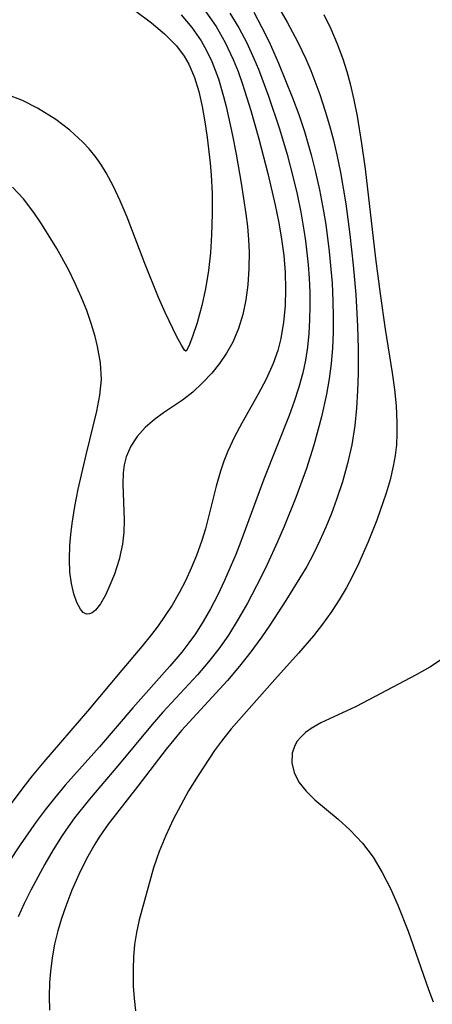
# Model space of a CAD drawing. Header units: metres. Extents: x 1073367 to 1082519, y 1569854 to 1574957.
# Tile 499 of 656: x 1077491 to 1077534, y 1573816 to 1573917. Entities that reach past the tile are written whole.
import ezdxf

# ---------------------------------------------------------------- set-up
doc = ezdxf.new("R2010")
doc.units = ezdxf.units.M
doc.layers.add('CGG_CurvaNivelLidar_v1', color=253, linetype='Continuous', lineweight=30)

msp = doc.modelspace()

# ---------------------------------------------------------------- linework, layer by layer
at = {"layer": 'CGG_CurvaNivelLidar_v1'}
for p, q in [((1077500.6882, 1573920.3411, 67), (1077504.9307, 1573917.1533, 67)), ((1077517.2884, 1573920.0882, 69.5), (1077518.9361, 1573917.2208, 69.5)), ((1077510.5493, 1573918.2958, 68), (1077511.5894, 1573916.7826, 68)), ((1077513.0244, 1573918.1607, 68.5), (1077513.9361, 1573916.6466, 68.5)), ((1077515.4953, 1573918.2656, 69), (1077516.3045, 1573916.7413, 69)), ((1077504.9307, 1573917.1533, 67), (1077506.2821, 1573916.0315, 67)), ((1077507.9835, 1573917.988, 67.5), (1077509.0832, 1573916.6887, 67.5)), ((1077518.9361, 1573917.2208, 69.5), (1077520.0342, 1573915.1783, 69.5)), ((1077522.7199, 1573918.006, 70), (1077523.4633, 1573916.5341, 70)), ((1077506.2821, 1573916.0315, 67), (1077507.4946, 1573914.7892, 67)), ((1077509.0832, 1573916.6887, 67.5), (1077510.0501, 1573915.2839, 67.5)), ((1077511.5894, 1573916.7826, 68), (1077512.5463, 1573915.1138, 68)), ((1077513.9361, 1573916.6466, 68.5), (1077514.7643, 1573915.0772, 68.5)), ((1077516.3045, 1573916.7413, 69), (1077517.0647, 1573915.1826, 69)), ((1077523.4633, 1573916.5341, 70), (1077524.1165, 1573915.0026, 70)), ((1077510.0501, 1573915.2839, 67.5), (1077510.6381, 1573914.248, 67.5)), ((1077512.5463, 1573915.1138, 68), (1077513.374, 1573913.3663, 68)), ((1077514.7643, 1573915.0772, 68.5), (1077515.5115, 1573913.4604, 68.5)), ((1077517.0647, 1573915.1826, 69), (1077518.0502, 1573912.9784, 69)), ((1077520.0342, 1573915.1783, 69.5), (1077520.8558, 1573913.4337, 69.5)), ((1077524.1165, 1573915.0026, 70), (1077524.6915, 1573913.4245, 70)), ((1077507.4946, 1573914.7892, 67), (1077508.2949, 1573913.7095, 67)), ((1077510.6381, 1573914.248, 67.5), (1077511.1551, 1573913.1686, 67.5)), ((1077508.2949, 1573913.7095, 67), (1077508.767, 1573912.8984, 67)), ((1077511.1551, 1573913.1686, 67.5), (1077511.834, 1573911.3855, 67.5)), ((1077513.374, 1573913.3663, 68), (1077513.8744, 1573912.1136, 68)), ((1077515.5115, 1573913.4604, 68.5), (1077515.9647, 1573912.3616, 68.5)), ((1077518.0502, 1573912.9784, 69), (1077519.4963, 1573909.4077, 69)), ((1077520.8558, 1573913.4337, 69.5), (1077521.3705, 1573912.2215, 69.5)), ((1077524.6915, 1573913.4245, 70), (1077525.0967, 1573912.1442, 70)), ((1077508.767, 1573912.8984, 67), (1077509.3717, 1573911.5268, 67)), ((1077513.8744, 1573912.1136, 68), (1077514.3287, 1573910.8357, 68)), ((1077515.9647, 1573912.3616, 68.5), (1077516.9999, 1573909.5801, 68.5)), ((1077521.3705, 1573912.2215, 69.5), (1077522.3116, 1573909.7487, 69.5)), ((1077525.0967, 1573912.1442, 70), (1077525.455, 1573910.8433, 70)), ((1077509.3717, 1573911.5268, 67), (1077509.8297, 1573910.0567, 67)), ((1077511.834, 1573911.3855, 67.5), (1077512.3793, 1573909.5315, 67.5)), ((1077509.8297, 1573910.0567, 67), (1077510.1754, 1573908.5185, 67)), ((1077514.3287, 1573910.8357, 68), (1077515.1917, 1573908.116, 68)), ((1077525.455, 1573910.8433, 70), (1077525.8369, 1573909.1898, 70)), ((1077491.5864, 1573909.1341, 67), (1077489.9797, 1573909.7573, 67)), ((1077493.1466, 1573908.3566, 67), (1077491.5864, 1573909.1341, 67)), ((1077512.3793, 1573909.5315, 67.5), (1077512.6341, 1573908.5012, 67.5)), ((1077516.9999, 1573909.5801, 68.5), (1077518.1329, 1573906.1977, 68.5)), ((1077519.4963, 1573909.4077, 69), (1077520.1422, 1573907.6694, 69)), ((1077522.3116, 1573909.7487, 69.5), (1077522.8823, 1573908.0477, 69.5)), ((1077525.8369, 1573909.1898, 70), (1077526.1633, 1573907.5146, 70)), ((1077495.0544, 1573907.1595, 67), (1077493.1466, 1573908.3566, 67)), ((1077510.1754, 1573908.5185, 67), (1077510.445, 1573906.9299, 67)), ((1077512.6341, 1573908.5012, 67.5), (1077513.2785, 1573905.5257, 67.5)), ((1077515.1917, 1573908.116, 68), (1077516.0255, 1573905.1558, 68)), ((1077522.8823, 1573908.0477, 69.5), (1077523.3253, 1573906.554, 69.5)), ((1077496.5016, 1573906.0522, 67), (1077495.0544, 1573907.1595, 67)), ((1077510.445, 1573906.9299, 67), (1077510.6698, 1573905.3047, 67)), ((1077520.1422, 1573907.6694, 69), (1077520.7363, 1573905.913, 69)), ((1077526.1633, 1573907.5146, 70), (1077526.6361, 1573904.695, 70)), ((1077497.8419, 1573904.8286, 67), (1077496.5016, 1573906.0522, 67)), ((1077518.1329, 1573906.1977, 68.5), (1077518.9282, 1573903.5446, 68.5)), ((1077520.7363, 1573905.913, 69), (1077521.4326, 1573903.5085, 69)), ((1077523.3253, 1573906.554, 69.5), (1077523.7232, 1573905.0442, 69.5)), ((1077498.4927, 1573904.1349, 67), (1077497.8419, 1573904.8286, 67)), ((1077510.6698, 1573905.3047, 67), (1077510.9845, 1573902.6529, 67)), ((1077513.2785, 1573905.5257, 67.5), (1077513.6609, 1573903.5736, 67.5)), ((1077516.0255, 1573905.1558, 68), (1077516.9293, 1573901.5767, 68)), ((1077523.7232, 1573905.0442, 69.5), (1077524.0798, 1573903.5211, 69.5)), ((1077499.2079, 1573903.249, 67), (1077498.4927, 1573904.1349, 67)), ((1077526.6361, 1573904.695, 70), (1077527.0145, 1573902.0862, 70)), ((1077499.7509, 1573902.464, 67), (1077499.2079, 1573903.249, 67)), ((1077513.6609, 1573903.5736, 67.5), (1077514.1944, 1573900.5855, 67.5)), ((1077518.9282, 1573903.5446, 68.5), (1077519.5257, 1573901.2821, 68.5)), ((1077521.4326, 1573903.5085, 69), (1077521.875, 1573901.7176, 69)), ((1077524.0798, 1573903.5211, 69.5), (1077524.4572, 1573901.6756, 69.5)), ((1077500.2534, 1573901.6443, 67), (1077499.7509, 1573902.464, 67)), ((1077510.9845, 1573902.6529, 67), (1077511.0896, 1573901.4405, 67)), ((1077527.0145, 1573902.0862, 70), (1077528.0768, 1573892.8007, 70)), ((1077500.9674, 1573900.3182, 67), (1077500.2534, 1573901.6443, 67)), ((1077511.0896, 1573901.4405, 67), (1077511.1814, 1573899.5126, 67)), ((1077516.9293, 1573901.5767, 68), (1077517.6983, 1573898.3101, 68)), ((1077519.5257, 1573901.2821, 68.5), (1077519.9586, 1573899.4427, 68.5)), ((1077521.875, 1573901.7176, 69), (1077522.2696, 1573899.9143, 69)), ((1077524.4572, 1573901.6756, 69.5), (1077524.9959, 1573898.4444, 69.5)), ((1077491.6879, 1573898.9721, 67.5), (1077490.5529, 1573900.1863, 67.5)), ((1077501.6917, 1573898.7745, 67), (1077500.9674, 1573900.3182, 67)), ((1077514.1944, 1573900.5855, 67.5), (1077514.6757, 1573897.4338, 67.5)), ((1077522.2696, 1573899.9143, 69), (1077522.6954, 1573897.691, 69)), ((1077492.7614, 1573897.5678, 67.5), (1077491.6879, 1573898.9721, 67.5)), ((1077502.4121, 1573897.063, 67), (1077501.6917, 1573898.7745, 67)), ((1077511.1814, 1573899.5126, 67), (1077511.1982, 1573897.4276, 67)), ((1077519.9586, 1573899.4427, 68.5), (1077520.3436, 1573897.595, 68.5)), ((1077517.6983, 1573898.3101, 68), (1077518.0414, 1573896.6764, 68)), ((1077524.9959, 1573898.4444, 69.5), (1077525.4152, 1573895.2977, 69.5)), ((1077493.5716, 1573896.3786, 67.5), (1077492.7614, 1573897.5678, 67.5)), ((1077504.2323, 1573892.2858, 67), (1077502.4121, 1573897.063, 67)), ((1077511.1982, 1573897.4276, 67), (1077511.1346, 1573895.2586, 67)), ((1077514.6757, 1573897.4338, 67.5), (1077514.8332, 1573896.1039, 67.5)), ((1077520.3436, 1573897.595, 68.5), (1077520.6725, 1573895.7399, 68.5)), ((1077522.6954, 1573897.691, 69), (1077522.9239, 1573896.3021, 69)), ((1077495.1299, 1573893.8412, 67.5), (1077493.5716, 1573896.3786, 67.5)), ((1077514.8332, 1573896.1039, 67.5), (1077514.9476, 1573894.7778, 67.5)), ((1077518.0414, 1573896.6764, 68), (1077518.3355, 1573895.0414, 68)), ((1077520.6725, 1573895.7399, 68.5), (1077520.8381, 1573894.6224, 68.5)), ((1077522.9239, 1573896.3021, 69), (1077523.295, 1573893.5131, 69)), ((1077511.1346, 1573895.2586, 67), (1077511.0101, 1573893.3912, 67)), ((1077514.9476, 1573894.7778, 67.5), (1077515.0071, 1573893.4574, 67.5)), ((1077518.3355, 1573895.0414, 68), (1077518.5933, 1573893.1115, 68)), ((1077525.4152, 1573895.2977, 69.5), (1077525.7618, 1573892.1142, 69.5)), ((1077496.3683, 1573891.5912, 67.5), (1077495.1299, 1573893.8412, 67.5)), ((1077520.8381, 1573894.6224, 68.5), (1077521.1129, 1573892.1382, 68.5)), ((1077511.0101, 1573893.3912, 67), (1077510.8101, 1573891.5588, 67)), ((1077515.0071, 1573893.4574, 67.5), (1077514.9877, 1573891.757, 67.5)), ((1077518.5933, 1573893.1115, 68), (1077518.7301, 1573891.3691, 68)), ((1077523.295, 1573893.5131, 69), (1077523.579, 1573890.257, 69)), ((1077528.0768, 1573892.8007, 70), (1077528.536, 1573889.1399, 70)), ((1077505.6446, 1573888.789, 67), (1077504.2323, 1573892.2858, 67)), ((1077514.9877, 1573891.757, 67.5), (1077514.8669, 1573890.0783, 67.5)), ((1077521.1129, 1573892.1382, 68.5), (1077521.2093, 1573890.7731, 68.5)), ((1077525.7618, 1573892.1142, 69.5), (1077526.0219, 1573889.0769, 69.5)), ((1077497.0459, 1573890.222, 67.5), (1077496.3683, 1573891.5912, 67.5)), ((1077510.8101, 1573891.5588, 67), (1077510.5077, 1573889.6847, 67)), ((1077518.7301, 1573891.3691, 68), (1077518.7762, 1573889.6343, 68)), ((1077521.2093, 1573890.7731, 68.5), (1077521.2691, 1573889.3388, 68.5)), ((1077497.6713, 1573888.8321, 67.5), (1077497.0459, 1573890.222, 67.5)), ((1077510.5077, 1573889.6847, 67), (1077510.1333, 1573887.9539, 67)), ((1077514.8669, 1573890.0783, 67.5), (1077514.6638, 1573888.5303, 67.5)), ((1077518.7762, 1573889.6343, 68), (1077518.7274, 1573887.9144, 68)), ((1077523.579, 1573890.257, 69), (1077523.6718, 1573888.3911, 69)), ((1077498.2362, 1573887.4268, 67.5), (1077497.6713, 1573888.8321, 67.5)), ((1077506.3276, 1573887.2318, 67), (1077505.6446, 1573888.789, 67)), ((1077521.2691, 1573889.3388, 68.5), (1077521.2855, 1573887.9075, 68.5)), ((1077526.0219, 1573889.0769, 69.5), (1077526.2182, 1573885.8267, 69.5)), ((1077528.536, 1573889.1399, 70), (1077529.07, 1573885.5033, 70)), ((1077510.1333, 1573887.9539, 67), (1077509.6404, 1573886.1664, 67)), ((1077514.6638, 1573888.5303, 67.5), (1077514.3531, 1573887.0225, 67.5)), ((1077518.7274, 1573887.9144, 68), (1077518.5723, 1573886.2176, 68)), ((1077521.2855, 1573887.9075, 68.5), (1077521.2557, 1573886.4812, 68.5)), ((1077523.6718, 1573888.3911, 69), (1077523.7074, 1573886.7707, 69)), ((1077498.7041, 1573886.092, 67.5), (1077498.2362, 1573887.4268, 67.5)), ((1077507.5482, 1573884.6987, 67), (1077506.3276, 1573887.2318, 67)), ((1077514.3531, 1573887.0225, 67.5), (1077513.9052, 1573885.5583, 67.5)), ((1077523.7074, 1573886.7707, 69), (1077523.6937, 1573885.1532, 69)), ((1077499.1038, 1573884.7537, 67.5), (1077498.7041, 1573886.092, 67.5)), ((1077509.6404, 1573886.1664, 67), (1077509.1601, 1573884.7322, 67)), ((1077513.9052, 1573885.5583, 67.5), (1077513.3112, 1573884.1653, 67.5)), ((1077518.5723, 1573886.2176, 68), (1077518.2908, 1573884.5539, 68)), ((1077521.2557, 1573886.4812, 68.5), (1077521.1729, 1573885.0536, 68.5)), ((1077526.2182, 1573885.8267, 69.5), (1077526.2824, 1573883.5028, 69.5)), ((1077529.07, 1573885.5033, 70), (1077529.7897, 1573880.9748, 70)), ((1077499.3597, 1573883.7248, 67.5), (1077499.1038, 1573884.7537, 67.5)), ((1077508.0109, 1573883.8467, 67), (1077507.5482, 1573884.6987, 67)), ((1077509.1601, 1573884.7322, 67), (1077508.7664, 1573883.7319, 67)), ((1077518.2908, 1573884.5539, 68), (1077517.9723, 1573883.3095, 68)), ((1077521.1729, 1573885.0536, 68.5), (1077521.0265, 1573883.636, 68.5)), ((1077523.6937, 1573885.1532, 69), (1077523.6202, 1573883.5401, 69)), ((1077499.6566, 1573882.0164, 67.5), (1077499.3597, 1573883.7248, 67.5)), ((1077508.3361, 1573883.3361, 67), (1077508.0109, 1573883.8467, 67)), ((1077508.7664, 1573883.7319, 67), (1077508.5, 1573883.2208, 67)), ((1077513.3112, 1573884.1653, 67.5), (1077512.679, 1573883.0355, 67.5)), ((1077521.0265, 1573883.636, 68.5), (1077520.8199, 1573882.3118, 68.5)), ((1077523.6202, 1573883.5401, 69), (1077523.4786, 1573881.9503, 69)), ((1077526.2824, 1573883.5028, 69.5), (1077526.2671, 1573880.9624, 69.5)), ((1077508.4616, 1573883.2137, 67), (1077508.3361, 1573883.3361, 67)), ((1077508.5, 1573883.2208, 67), (1077508.4616, 1573883.2137, 67)), ((1077512.679, 1573883.0355, 67.5), (1077511.9516, 1573881.9701, 67.5)), ((1077517.9723, 1573883.3095, 68), (1077517.4993, 1573881.9554, 68)), ((1077499.7423, 1573880.3123, 67.5), (1077499.6566, 1573882.0164, 67.5)), ((1077511.9516, 1573881.9701, 67.5), (1077511.1477, 1573880.9687, 67.5)), ((1077517.4993, 1573881.9554, 68), (1077516.7727, 1573880.343, 68)), ((1077520.8199, 1573882.3118, 68.5), (1077520.5442, 1573881.0014, 68.5)), ((1077523.4786, 1573881.9503, 69), (1077523.2709, 1573880.3681, 69)), ((1077511.1477, 1573880.9687, 67.5), (1077510.1937, 1573879.9442, 67.5)), ((1077520.5442, 1573881.0014, 68.5), (1077520.1428, 1573879.5113, 68.5)), ((1077526.2671, 1573880.9624, 69.5), (1077526.2162, 1573879.1431, 69.5)), ((1077529.7897, 1573880.9748, 70), (1077530.0179, 1573879.2661, 70)), ((1077499.588, 1573878.6759, 67.5), (1077499.7423, 1573880.3123, 67.5)), ((1077510.1937, 1573879.9442, 67.5), (1077509.183, 1573879.007, 67.5)), ((1077516.7727, 1573880.343, 68), (1077515.9404, 1573878.7696, 68)), ((1077520.1428, 1573879.5113, 68.5), (1077519.6688, 1573878.0391, 68.5)), ((1077523.2709, 1573880.3681, 69), (1077522.9995, 1573878.795, 69)), ((1077499.2671, 1573877.03, 67.5), (1077499.588, 1573878.6759, 67.5)), ((1077509.183, 1573879.007, 67.5), (1077508.1298, 1573878.1683, 67.5)), ((1077515.9404, 1573878.7696, 68), (1077514.2569, 1573875.7978, 68)), ((1077522.9995, 1573878.795, 69), (1077522.478, 1573876.4274, 69)), ((1077526.2162, 1573879.1431, 69.5), (1077526.1153, 1573877.3322, 69.5)), ((1077530.0179, 1573879.2661, 70), (1077530.191, 1573877.5633, 70)), ((1077508.1298, 1573878.1683, 67.5), (1077506.1672, 1573876.8421, 67.5)), ((1077519.6688, 1573878.0391, 68.5), (1077519.1404, 1573876.5817, 68.5)), ((1077530.191, 1573877.5633, 70), (1077530.283, 1573875.8679, 70)), ((1077498.1657, 1573872.5011, 67.5), (1077499.2671, 1573877.03, 67.5)), ((1077506.1672, 1573876.8421, 67.5), (1077505.2315, 1573876.1707, 67.5)), ((1077519.1404, 1573876.5817, 68.5), (1077516.5259, 1573870.0027, 68.5)), ((1077522.478, 1573876.4274, 69), (1077521.6927, 1573873.5255, 69)), ((1077526.1153, 1573877.3322, 69.5), (1077525.9347, 1573875.5332, 69.5)), ((1077504.2834, 1573875.3414, 67.5), (1077503.4566, 1573874.4172, 67.5)), ((1077505.2315, 1573876.1707, 67.5), (1077504.2834, 1573875.3414, 67.5)), ((1077514.2569, 1573875.7978, 68), (1077513.4947, 1573874.3643, 68)), ((1077525.9347, 1573875.5332, 69.5), (1077525.6076, 1573873.5414, 69.5)), ((1077530.283, 1573875.8679, 70), (1077530.2838, 1573874.7135, 70)), ((1077503.4566, 1573874.4172, 67.5), (1077502.7839, 1573873.4041, 67.5)), ((1077513.4947, 1573874.3643, 68), (1077512.8105, 1573872.8975, 68)), ((1077530.2838, 1573874.7135, 70), (1077530.224, 1573873.5654, 70)), ((1077502.7839, 1573873.4041, 67.5), (1077502.3052, 1573872.3049, 67.5)), ((1077521.6927, 1573873.5255, 69), (1077520.9214, 1573871.1061, 69)), ((1077525.6076, 1573873.5414, 69.5), (1077525.1742, 1573871.6294, 69.5)), ((1077530.224, 1573873.5654, 70), (1077530.0998, 1573872.4485, 70)), ((1077497.3539, 1573868.9509, 67.5), (1077498.1657, 1573872.5011, 67.5)), ((1077502.3052, 1573872.3049, 67.5), (1077502.1053, 1573871.4938, 67.5)), ((1077512.8105, 1573872.8975, 68), (1077512.4079, 1573871.8742, 68)), ((1077530.0998, 1573872.4485, 70), (1077529.9104, 1573871.3415, 70)), ((1077502.1053, 1573871.4938, 67.5), (1077501.9979, 1573870.6485, 67.5)), ((1077512.4079, 1573871.8742, 68), (1077512.0551, 1573870.8317, 68)), ((1077525.1742, 1573871.6294, 69.5), (1077524.6471, 1573869.7372, 69.5)), ((1077529.9104, 1573871.3415, 70), (1077529.5805, 1573869.9486, 70)), ((1077501.9979, 1573870.6485, 67.5), (1077501.9603, 1573869.4742, 67.5)), ((1077512.0551, 1573870.8317, 68), (1077511.6114, 1573869.2724, 68)), ((1077520.9214, 1573871.1061, 69), (1077519.8288, 1573868.0909, 69)), ((1077501.9603, 1573869.4742, 67.5), (1077502.0873, 1573865.7751, 67.5)), ((1077511.6114, 1573869.2724, 68), (1077510.4916, 1573864.8796, 68)), ((1077516.5259, 1573870.0027, 68.5), (1077514.1616, 1573863.5627, 68.5)), ((1077524.6471, 1573869.7372, 69.5), (1077524.0476, 1573867.8924, 69.5)), ((1077529.5805, 1573869.9486, 70), (1077529.1737, 1573868.5686, 70)), ((1077497.0026, 1573867.176, 67.5), (1077497.3539, 1573868.9509, 67.5)), ((1077529.1737, 1573868.5686, 70), (1077528.2046, 1573865.7805, 70)), ((1077496.7164, 1573865.4196, 67.5), (1077497.0026, 1573867.176, 67.5)), ((1077519.8288, 1573868.0909, 69), (1077518.637, 1573865.1132, 69)), ((1077524.0476, 1573867.8924, 69.5), (1077523.5217, 1573866.4595, 69.5)), ((1077523.5217, 1573866.4595, 69.5), (1077522.9487, 1573865.0443, 69.5)), ((1077496.5746, 1573864.2711, 67.5), (1077496.7164, 1573865.4196, 67.5)), ((1077502.0873, 1573865.7751, 67.5), (1077502.06, 1573864.527, 67.5)), ((1077528.2046, 1573865.7805, 70), (1077527.3063, 1573863.5116, 70)), ((1077496.4794, 1573863.1456, 67.5), (1077496.5746, 1573864.2711, 67.5)), ((1077502.06, 1573864.527, 67.5), (1077501.936, 1573863.2976, 67.5)), ((1077510.4916, 1573864.8796, 68), (1077510.121, 1573863.6616, 68)), ((1077518.637, 1573865.1132, 69), (1077517.9585, 1573863.5237, 69)), ((1077522.9487, 1573865.0443, 69.5), (1077522.3278, 1573863.6496, 69.5)), ((1077496.4364, 1573861.7367, 67.5), (1077496.4794, 1573863.1456, 67.5)), ((1077501.936, 1573863.2976, 67.5), (1077501.5822, 1573861.7004, 67.5)), ((1077510.121, 1573863.6616, 68), (1077509.5714, 1573862.1066, 68)), ((1077514.1616, 1573863.5627, 68.5), (1077513.6274, 1573862.2073, 68.5)), ((1077517.9585, 1573863.5237, 69), (1077516.8872, 1573861.1823, 69)), ((1077522.3278, 1573863.6496, 69.5), (1077521.6673, 1573862.3002, 69.5)), ((1077527.3063, 1573863.5116, 70), (1077526.2969, 1573861.2497, 70)), ((1077509.5714, 1573862.1066, 68), (1077509.0376, 1573860.7922, 68)), ((1077513.6274, 1573862.2073, 68.5), (1077512.4707, 1573859.538, 68.5)), ((1077521.6673, 1573862.3002, 69.5), (1077520.9575, 1573860.9764, 69.5)), ((1077496.4942, 1573860.4044, 67.5), (1077496.4364, 1573861.7367, 67.5)), ((1077501.5822, 1573861.7004, 67.5), (1077501.0843, 1573860.1848, 67.5)), ((1077516.8872, 1573861.1823, 69), (1077516.2322, 1573859.8406, 69)), ((1077526.2969, 1573861.2497, 70), (1077525.6791, 1573859.9811, 70)), ((1077496.6529, 1573859.2173, 67.5), (1077496.4942, 1573860.4044, 67.5)), ((1077501.0843, 1573860.1848, 67.5), (1077500.6342, 1573859.0407, 67.5)), ((1077509.0376, 1573860.7922, 68), (1077508.4458, 1573859.5035, 68)), ((1077520.9575, 1573860.9764, 69.5), (1077520.2651, 1573859.7869, 69.5)), ((1077496.897, 1573858.1573, 67.5), (1077496.6529, 1573859.2173, 67.5)), ((1077500.6342, 1573859.0407, 67.5), (1077500.1571, 1573858.0057, 67.5)), ((1077508.4458, 1573859.5035, 68), (1077507.7908, 1573858.2469, 68)), ((1077512.4707, 1573859.538, 68.5), (1077511.7616, 1573858.0487, 68.5)), ((1077516.2322, 1573859.8406, 69), (1077514.8519, 1573857.202, 69)), ((1077520.2651, 1573859.7869, 69.5), (1077518.8053, 1573857.4493, 69.5)), ((1077525.6791, 1573859.9811, 70), (1077525.0232, 1573858.7347, 70)), ((1077497.2078, 1573857.2603, 67.5), (1077496.897, 1573858.1573, 67.5)), ((1077507.7908, 1573858.2469, 68), (1077507.0416, 1573856.9825, 68)), ((1077511.7616, 1573858.0487, 68.5), (1077511.0061, 1573856.5885, 68.5)), ((1077525.0232, 1573858.7347, 70), (1077524.318, 1573857.5182, 70)), ((1077497.5702, 1573856.5714, 67.5), (1077497.2078, 1573857.2603, 67.5)), ((1077499.6583, 1573857.1287, 67.5), (1077499.1421, 1573856.4691, 67.5)), ((1077500.1571, 1573858.0057, 67.5), (1077499.6583, 1573857.1287, 67.5)), ((1077514.8519, 1573857.202, 69), (1077513.8921, 1573855.5191, 69)), ((1077518.8053, 1573857.4493, 69.5), (1077517.1455, 1573854.9025, 69.5)), ((1077524.318, 1573857.5182, 70), (1077523.49, 1573856.2435, 70)), ((1077497.8781, 1573856.2199, 67.5), (1077497.5702, 1573856.5714, 67.5)), ((1077498.1915, 1573856.0595, 67.5), (1077497.8781, 1573856.2199, 67.5)), ((1077498.518, 1573856.0666, 67.5), (1077498.1915, 1573856.0595, 67.5)), ((1077498.7799, 1573856.1782, 67.5), (1077498.518, 1573856.0666, 67.5)), ((1077499.1421, 1573856.4691, 67.5), (1077498.7799, 1573856.1782, 67.5)), ((1077507.0416, 1573856.9825, 68), (1077505.5992, 1573854.8432, 68)), ((1077511.0061, 1573856.5885, 68.5), (1077510.2638, 1573855.287, 68.5)), ((1077523.49, 1573856.2435, 70), (1077522.6022, 1573855.0087, 70)), ((1077510.2638, 1573855.287, 68.5), (1077509.4611, 1573854.0259, 68.5)), ((1077513.8921, 1573855.5191, 69), (1077512.8645, 1573853.8837, 69)), ((1077522.6022, 1573855.0087, 70), (1077521.6657, 1573853.8103, 70)), ((1077504.936, 1573853.9536, 68), (1077503.9312, 1573852.7076, 68)), ((1077505.5992, 1573854.8432, 68), (1077504.936, 1573853.9536, 68)), ((1077509.4611, 1573854.0259, 68.5), (1077508.786, 1573853.075, 68.5)), ((1077517.1455, 1573854.9025, 69.5), (1077516.3275, 1573853.7103, 69.5)), ((1077508.786, 1573853.075, 68.5), (1077508.0553, 1573852.1347, 68.5)), ((1077512.8645, 1573853.8837, 69), (1077511.8751, 1573852.4795, 69)), ((1077516.3275, 1573853.7103, 69.5), (1077515.1983, 1573852.1686, 69.5)), ((1077521.6657, 1573853.8103, 70), (1077520.1267, 1573852.0091, 70)), ((1077503.9312, 1573852.7076, 68), (1077501.8463, 1573850.2691, 68)), ((1077508.0553, 1573852.1347, 68.5), (1077506.8135, 1573850.6663, 68.5)), ((1077511.8751, 1573852.4795, 69), (1077510.8167, 1573851.1265, 69)), ((1077515.1983, 1573852.1686, 69.5), (1077514.015, 1573850.6676, 69.5)), ((1077520.1267, 1573852.0091, 70), (1077517.657, 1573849.2912, 70)), ((1077510.8167, 1573851.1265, 69), (1077509.6732, 1573849.7951, 69)), ((1077535.0035, 1573851.4467, 70.5), (1077533.6687, 1573850.5867, 70.5)), ((1077501.8463, 1573850.2691, 68), (1077498.3255, 1573846.0404, 68)), ((1077506.8135, 1573850.6663, 68.5), (1077503.0024, 1573846.3856, 68.5)), ((1077514.015, 1573850.6676, 69.5), (1077512.7798, 1573849.2098, 69.5)), ((1077533.6687, 1573850.5867, 70.5), (1077532.2814, 1573849.7794, 70.5)), ((1077509.6732, 1573849.7951, 69), (1077506.1048, 1573845.9085, 69)), ((1077512.7798, 1573849.2098, 69.5), (1077508.0211, 1573844.0201, 69.5)), ((1077517.657, 1573849.2912, 70), (1077513.1679, 1573844.2021, 70)), ((1077532.2814, 1573849.7794, 70.5), (1077527.3752, 1573847.1809, 70.5)), ((1077527.3752, 1573847.1809, 70.5), (1077525.9965, 1573846.4805, 70.5)), ((1077498.3255, 1573846.0404, 68), (1077493.8076, 1573840.7888, 68)), ((1077503.0024, 1573846.3856, 68.5), (1077499.5469, 1573842.3513, 68.5)), ((1077506.1048, 1573845.9085, 69), (1077504.9952, 1573844.6414, 69)), ((1077525.9965, 1573846.4805, 70.5), (1077522.4313, 1573844.8361, 70.5)), ((1077522.4313, 1573844.8361, 70.5), (1077521.416, 1573844.248, 70.5)), ((1077504.9952, 1573844.6414, 69), (1077501.455, 1573840.383, 69)), ((1077508.0211, 1573844.0201, 69.5), (1077506.4469, 1573842.1147, 69.5)), ((1077513.1679, 1573844.2021, 70), (1077512.1485, 1573842.9271, 70)), ((1077520.8349, 1573843.8181, 70.5), (1077520.3366, 1573843.3458, 70.5)), ((1077521.416, 1573844.248, 70.5), (1077520.8349, 1573843.8181, 70.5)), ((1077512.1485, 1573842.9271, 70), (1077511.4453, 1573841.9558, 70)), ((1077519.9914, 1573842.9132, 70.5), (1077519.7324, 1573842.4752, 70.5)), ((1077520.3366, 1573843.3458, 70.5), (1077519.9914, 1573842.9132, 70.5)), ((1077499.5469, 1573842.3513, 68.5), (1077496.0139, 1573838.3704, 68.5)), ((1077506.4469, 1573842.1147, 69.5), (1077503.4982, 1573838.26, 69.5)), ((1077511.4453, 1573841.9558, 70), (1077509.739, 1573839.3875, 70)), ((1077519.7324, 1573842.4752, 70.5), (1077519.4628, 1573841.6793, 70.5)), ((1077493.8076, 1573840.7888, 68), (1077492.5974, 1573839.3424, 68)), ((1077519.4628, 1573841.6793, 70.5), (1077519.4205, 1573840.6824, 70.5)), ((1077501.455, 1573840.383, 69), (1077498.523, 1573836.9403, 69)), ((1077519.4205, 1573840.6824, 70.5), (1077519.6548, 1573839.6728, 70.5)), ((1077492.5974, 1573839.3424, 68), (1077491.6153, 1573838.0979, 68)), ((1077509.739, 1573839.3875, 70), (1077508.7563, 1573837.7789, 70)), ((1077519.6548, 1573839.6728, 70.5), (1077520.1465, 1573838.6953, 70.5)), ((1077520.1465, 1573838.6953, 70.5), (1077520.8897, 1573837.7679, 70.5)), ((1077491.6153, 1573838.0979, 68), (1077488.015, 1573833.2995, 68)), ((1077496.0139, 1573838.3704, 68.5), (1077494.8961, 1573837.0465, 68.5)), ((1077503.4982, 1573838.26, 69.5), (1077500.445, 1573834.3397, 69.5)), ((1077508.7563, 1573837.7789, 70), (1077507.9404, 1573836.3161, 70)), ((1077520.8897, 1573837.7679, 70.5), (1077521.8146, 1573836.876, 70.5)), ((1077494.8961, 1573837.0465, 68.5), (1077493.934, 1573835.8336, 68.5)), ((1077498.523, 1573836.9403, 69), (1077496.9644, 1573834.987, 69)), ((1077521.8146, 1573836.876, 70.5), (1077524.1963, 1573834.8474, 70.5)), ((1077493.934, 1573835.8336, 68.5), (1077493.0053, 1573834.5941, 68.5)), ((1077507.9404, 1573836.3161, 70), (1077507.1736, 1573834.8349, 70)), ((1077496.9644, 1573834.987, 69), (1077496.3072, 1573834.0863, 69)), ((1077507.1736, 1573834.8349, 70), (1077506.3892, 1573833.1919, 70)), ((1077524.1963, 1573834.8474, 70.5), (1077525.422, 1573833.7489, 70.5)), ((1077493.0053, 1573834.5941, 68.5), (1077491.3483, 1573832.2211, 68.5)), ((1077496.3072, 1573834.0863, 69), (1077495.6775, 1573833.1666, 69)), ((1077500.445, 1573834.3397, 69.5), (1077499.5027, 1573832.9895, 69.5)), ((1077525.422, 1573833.7489, 70.5), (1077526.7324, 1573832.3745, 70.5)), ((1077495.6775, 1573833.1666, 69), (1077494.756, 1573831.7096, 69)), ((1077499.5027, 1573832.9895, 69.5), (1077499.0631, 1573832.2956, 69.5)), ((1077506.3892, 1573833.1919, 70), (1077505.716, 1573831.5308, 70)), ((1077491.3483, 1573832.2211, 68.5), (1077488.9448, 1573828.5881, 68.5)), ((1077494.756, 1573831.7096, 69), (1077493.8869, 1573830.2211, 69)), ((1077499.0631, 1573832.2956, 69.5), (1077498.1904, 1573830.7538, 69.5)), ((1077526.7324, 1573832.3745, 70.5), (1077527.8135, 1573830.9332, 70.5)), ((1077498.1904, 1573830.7538, 69.5), (1077497.4068, 1573829.161, 69.5)), ((1077505.716, 1573831.5308, 70), (1077505.144, 1573829.8411, 70)), ((1077527.8135, 1573830.9332, 70.5), (1077528.767, 1573829.3665, 70.5)), ((1077493.8869, 1573830.2211, 69), (1077492.447, 1573827.54, 69)), ((1077505.144, 1573829.8411, 70), (1077503.6416, 1573824.4521, 70)), ((1077497.4068, 1573829.161, 69.5), (1077496.6988, 1573827.5305, 69.5)), ((1077528.767, 1573829.3665, 70.5), (1077529.6163, 1573827.7066, 70.5)), ((1077492.447, 1573827.54, 69), (1077491.7646, 1573826.154, 69)), ((1077496.6988, 1573827.5305, 69.5), (1077496.0599, 1573825.8732, 69.5)), ((1077529.6163, 1573827.7066, 70.5), (1077530.3799, 1573825.9751, 70.5)), ((1077491.7646, 1573826.154, 69), (1077491.1323, 1573824.7543, 69)), ((1077496.0599, 1573825.8732, 69.5), (1077495.6242, 1573824.6059, 69.5)), ((1077530.3799, 1573825.9751, 70.5), (1077531.4266, 1573823.2754, 70.5)), ((1077495.6242, 1573824.6059, 69.5), (1077495.2433, 1573823.325, 69.5)), ((1077503.6416, 1573824.4521, 70), (1077503.357, 1573823.1456, 70)), ((1077495.2433, 1573823.325, 69.5), (1077494.9125, 1573821.941, 69.5)), ((1077503.357, 1573823.1456, 70), (1077503.1707, 1573821.8963, 70)), ((1077531.4266, 1573823.2754, 70.5), (1077533.5316, 1573817.2688, 70.5)), ((1077494.9125, 1573821.941, 69.5), (1077494.6581, 1573820.5435, 69.5)), ((1077503.1707, 1573821.8963, 70), (1077503.0593, 1573820.63, 70)), ((1077494.6581, 1573820.5435, 69.5), (1077494.4774, 1573819.1376, 69.5)), ((1077503.0593, 1573820.63, 70), (1077503.0128, 1573819.3524, 70)), ((1077503.0128, 1573819.3524, 70), (1077503.044, 1573817.5915, 70)), ((1077494.4774, 1573819.1376, 69.5), (1077494.3835, 1573817.9738, 69.5)), ((1077494.3835, 1573817.9738, 69.5), (1077494.3353, 1573816.5532, 69.5)), ((1077503.044, 1573817.5915, 70), (1077503.1341, 1573816.3188, 70)), ((1077494.3353, 1573816.5532, 69.5), (1077494.3703, 1573815.1378, 69.5)), ((1077503.1341, 1573816.3188, 70), (1077503.2795, 1573815.0518, 70)), ((1077533.5316, 1573817.2688, 70.5), (1077534.0306, 1573815.9697, 70.5))]:
    msp.add_line(p, q, dxfattribs=at)

doc.saveas('drawing.dxf')
